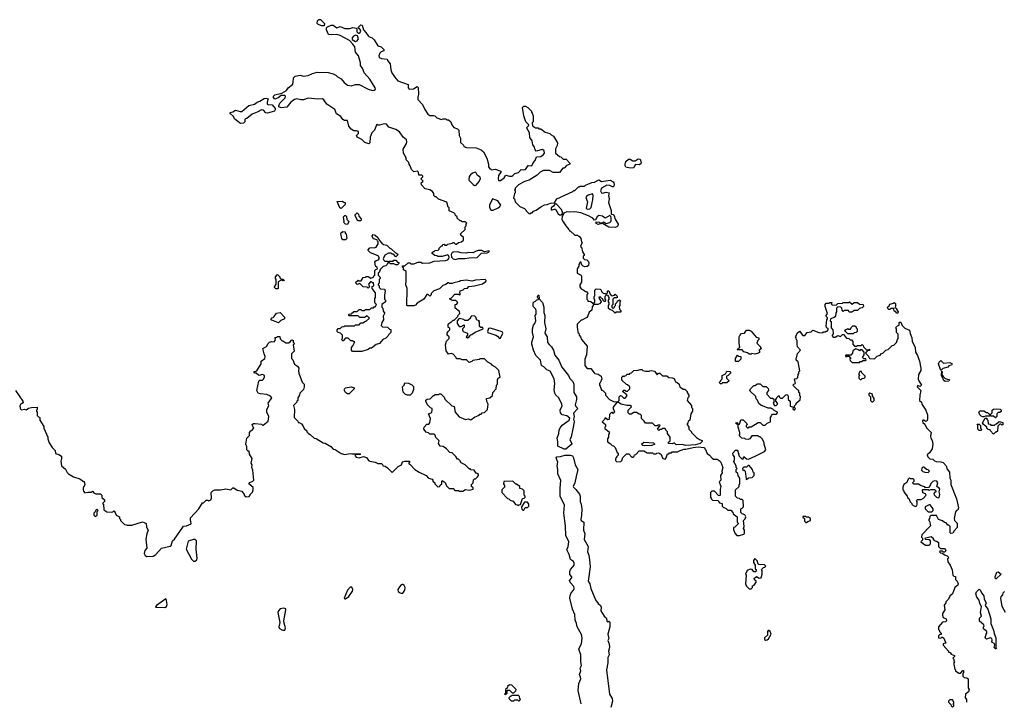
# Model space of a CAD drawing. Extents: x 1861455 to 2058065, y 200073 to 437907.
# Tile 363 of 574: x 1981893 to 1992894, y 290894 to 298508. Entities that reach past the tile are written whole.
import ezdxf

# ---------------------------------------------------------------- set-up
doc = ezdxf.new("R2010")
doc.units = 0

msp = doc.modelspace()

# ---------------------------------------------------------------- linework, layer by layer
at = {"layer": '0CON05XD'}
for points in [[(1985265, 298438), (1985225, 298458), (1985218, 298465), (1985220, 298495), (1985235, 298508), (1985255, 298508), (1985300, 298465), (1985295, 298440), (1985265, 298438)], [(1986645, 294270), (1986720, 294195), (1986748, 294188), (1986760, 294125), (1986802, 294072), (1986875, 294042), (1986905, 294048), (1986935, 294040), (1986973, 294067), (1987025, 294090), (1987035, 294100), (1987048, 294102), (1987062, 294118), (1987088, 294122), (1987120, 294155), (1987128, 294215), (1987113, 294243), (1987110, 294275), (1987147, 294283), (1987175, 294310), (1987180, 294345), (1987218, 294385), (1987220, 294425), (1987230, 294435), (1987232, 294485), (1987240, 294505), (1987260, 294515), (1987245, 294590), (1987210, 294625), (1987174, 294644), (1987165, 294660), (1987125, 294682), (1987085, 294720), (1987035, 294720), (1987027, 294713), (1986955, 294700), (1986945, 294690), (1986915, 294680), (1986885, 294710), (1986835, 294710), (1986815, 294720), (1986775, 294720), (1986770, 294735), (1986735, 294770), (1986715, 294780), (1986685, 294770), (1986658, 294808), (1986650, 294875), (1986662, 294918), (1986690, 294945), (1986690, 294965), (1986670, 294985), (1986670, 295005), (1986680, 295025), (1986700, 295045), (1986698, 295058), (1986680, 295075), (1986680, 295105), (1986705, 295130), (1986715, 295130), (1986735, 295150), (1986748, 295152), (1986788, 295192), (1986792, 295208), (1986810, 295225), (1986808, 295248), (1986760, 295285), (1986760, 295325), (1986778, 295332), (1986788, 295348), (1986765, 295370), (1986725, 295370), (1986715, 295380), (1986702, 295382), (1986700, 295395), (1986718, 295402), (1986755, 295440), (1986795, 295440), (1986808, 295432), (1986820, 295445), (1986810, 295455), (1986815, 295480), (1986848, 295492), (1986863, 295507), (1986895, 295510), (1986913, 295527), (1986976, 295534), (1987065, 295558), (1987101, 295585), (1987104, 295595), (1987094, 295604), (1986985, 295600), (1986945, 295588), (1986885, 295600), (1986818, 295592), (1986807, 295583), (1986745, 295570), (1986725, 295560), (1986695, 295560), (1986685, 295570), (1986675, 295570), (1986655, 295550), (1986622, 295538), (1986585, 295500), (1986522, 295478), (1986492, 295448), (1986490, 295435), (1986475, 295420), (1986458, 295438), (1986442, 295438), (1986410, 295385), (1986335, 295340), (1986315, 295320), (1986295, 295312), (1986225, 295310), (1986220, 295315), (1986222, 295505), (1986208, 295545), (1986212, 295595), (1986210, 295695), (1986198, 295708), (1986182, 295712), (1986180, 295735), (1986170, 295745), (1986172, 295758), (1986195, 295760), (1986235, 295792), (1986252, 295792), (1986265, 295780), (1986295, 295780), (1986345, 295800), (1986375, 295798), (1986395, 295788), (1986475, 295790), (1986525, 295812), (1986651, 295819), (1986675, 295827), (1986688, 295842), (1986691, 295855), (1986684, 295875), (1986675, 295881), (1986615, 295864), (1986565, 295862), (1986555, 295870), (1986533, 295873), (1986500, 295895), (1986502, 295908), (1986515, 295920), (1986525, 295920), (1986535, 295930), (1986568, 295932), (1986580, 295945), (1986580, 295955), (1986605, 295980), (1986618, 295982), (1986622, 295998), (1986635, 296000), (1986645, 295990), (1986665, 295990), (1986675, 296000), (1986725, 296010), (1986735, 296020), (1986745, 296020), (1986762, 296002), (1986775, 296000), (1986795, 296020), (1986830, 296025), (1986850, 296045), (1986850, 296075), (1986822, 296102), (1986820, 296115), (1986870, 296165), (1986870, 296195), (1986880, 296205), (1986880, 296225), (1986890, 296235), (1986875, 296250), (1986835, 296250), (1986825, 296260), (1986815, 296260), (1986782, 296292), (1986780, 296305), (1986762, 296322), (1986760, 296335), (1986745, 296350), (1986692, 296372), (1986690, 296405), (1986680, 296415), (1986665, 296470), (1986572, 296502), (1986548, 296528), (1986535, 296530), (1986520, 296545), (1986520, 296565), (1986507, 296587), (1986475, 296608), (1986425, 296620), (1986382, 296662), (1986380, 296685), (1986400, 296705), (1986382, 296722), (1986380, 296735), (1986398, 296752), (1986398, 296758), (1986385, 296770), (1986352, 296772), (1986348, 296805), (1986337, 296817), (1986295, 296810), (1986270, 296835), (1986257, 296877), (1986243, 296893), (1986242, 296912), (1986213, 296943), (1986210, 296965), (1986182, 297015), (1986177, 297063), (1986216, 297125), (1986220, 297145), (1986215, 297167), (1986177, 297197), (1986138, 297255), (1986095, 297280), (1986019, 297309), (1985990, 297340), (1985965, 297346), (1985915, 297328), (1985895, 297330), (1985885, 297340), (1985858, 297275), (1985828, 297245), (1985808, 297195), (1985807, 297133), (1985795, 297120), (1985772, 297128), (1985750, 297135), (1985715, 297170), (1985664, 297194), (1985658, 297215), (1985677, 297235), (1985678, 297258), (1985655, 297266), (1985625, 297267), (1985597, 297285), (1985570, 297320), (1985555, 297382), (1985522, 297382), (1985502, 297392), (1985483, 297425), (1985433, 297455), (1985416, 297505), (1985324, 297564), (1985292, 297612), (1985275, 297623), (1985225, 297621), (1985115, 297631), (1985065, 297613), (1985035, 297612), (1984985, 297622), (1984965, 297617), (1984924, 297586), (1984878, 297532), (1984815, 297522), (1984790, 297535), (1984788, 297545), (1984798, 297575), (1984842, 297615), (1984858, 297635), (1984862, 297652), (1984855, 297660), (1984815, 297660), (1984780, 297635), (1984745, 297620), (1984728, 297638), (1984730, 297655), (1984745, 297668), (1984822, 297688), (1984874, 297716), (1984892, 297748), (1984942, 297785), (1984949, 297805), (1984953, 297857), (1984970, 297875), (1985025, 297888), (1985065, 297878), (1985116, 297884), (1985165, 297908), (1985215, 297920), (1985338, 297918), (1985395, 297902), (1985425, 297888), (1985445, 297868), (1985486, 297846), (1985517, 297805), (1985555, 297776), (1985595, 297769), (1985646, 297784), (1985685, 297783), (1985785, 297730), (1985835, 297718), (1985855, 297720), (1985867, 297733), (1985866, 297746), (1985804, 297844), (1985742, 297915), (1985727, 297957), (1985702, 297995), (1985702, 298025), (1985678, 298105), (1985646, 298146), (1985636, 298206), (1985616, 298236), (1985577, 298277), (1985475, 298330), (1985435, 298342), (1985375, 298338), (1985345, 298342), (1985320, 298395), (1985320, 298415), (1985332, 298428), (1985375, 298447), (1985395, 298447), (1985435, 298417), (1985475, 298430), (1985525, 298408), (1985582, 298408), (1985615, 298420), (1985652, 298412), (1985660, 298405), (1985661, 298371), (1985675, 298358), (1985685, 298356), (1985695, 298360), (1985703, 298375), (1985698, 298398), (1985688, 298405), (1985670, 298415), (1985705, 298450), (1985718, 298448), (1985734, 298394), (1985762, 298365), (1985785, 298328), (1985795, 298318), (1985830, 298305), (1985853, 298283), (1985894, 298214), (1985930, 298205), (1985960, 298175), (1985960, 298160), (1985932, 298148), (1985917, 298133), (1985907, 298105), (1985911, 298085), (1985935, 298074), (1985998, 298068), (1986002, 298052), (1986032, 298015), (1986038, 297948), (1986052, 297915), (1986079, 297869), (1986118, 297825), (1986233, 297783), (1986232, 297745), (1986245, 297730), (1986293, 297737), (1986335, 297760), (1986345, 297750), (1986350, 297675), (1986347, 297653), (1986340, 297645), (1986342, 297615), (1986395, 297560), (1986418, 297505), (1986454, 297454), (1986475, 297438), (1986515, 297438), (1986532, 297432), (1986553, 297413), (1986605, 297392), (1986625, 297400), (1986655, 297400), (1986665, 297390), (1986685, 297390), (1986710, 297365), (1986720, 297335), (1986744, 297304), (1986785, 297288), (1986798, 297275), (1986802, 297215), (1986820, 297185), (1986820, 297135), (1986850, 297105), (1986855, 297090), (1986885, 297080), (1986995, 297078), (1987050, 297055), (1987075, 297030), (1987112, 296962), (1987132, 296895), (1987130, 296865), (1987145, 296840), (1987155, 296840), (1987165, 296830), (1987205, 296838), (1987270, 296815), (1987270, 296805), (1987243, 296767), (1987238, 296732), (1987242, 296712), (1987265, 296710), (1987305, 296740), (1987325, 296771), (1987365, 296759), (1987390, 296760), (1987404, 296766), (1987425, 296788), (1987465, 296800), (1987495, 296833), (1987525, 296830), (1987545, 296836), (1987575, 296879), (1987615, 296874), (1987631, 296909), (1987652, 296935), (1987666, 296974), (1987715, 296981), (1987742, 296998), (1987756, 297015), (1987754, 297044), (1987735, 297058), (1987665, 297040), (1987653, 297053), (1987642, 297092), (1987628, 297108), (1987618, 297155), (1987593, 297193), (1987590, 297245), (1987560, 297295), (1987560, 297305), (1987578, 297322), (1987580, 297335), (1987550, 297365), (1987524, 297434), (1987512, 297525), (1987525, 297540), (1987545, 297540), (1987570, 297525), (1987610, 297485), (1987610, 297475), (1987620, 297465), (1987630, 297435), (1987630, 297365), (1987620, 297355), (1987622, 297322), (1987655, 297300), (1987685, 297300), (1987695, 297290), (1987717, 297287), (1987763, 297253), (1987817, 297237), (1987833, 297223)], [(1985645, 298263), (1985665, 298273), (1985679, 298295), (1985667, 298327), (1985645, 298336), (1985623, 298325), (1985607, 298305), (1985608, 298288), (1985645, 298263)], [(1984365, 297348), (1984350, 297355), (1984295, 297402), (1984282, 297425), (1984242, 297462), (1984245, 297470), (1984275, 297478), (1984305, 297498), (1984355, 297482), (1984375, 297482), (1984455, 297550), (1984516, 297564), (1984545, 297587), (1984575, 297597), (1984625, 297626), (1984645, 297630), (1984668, 297625), (1984658, 297585), (1984660, 297565), (1984665, 297560), (1984715, 297558), (1984747, 297517), (1984749, 297501), (1984740, 297485), (1984663, 297463), (1984645, 297468), (1984616, 297496), (1984595, 297502), (1984545, 297473), (1984489, 297451), (1984430, 297405), (1984415, 297400), (1984408, 297392), (1984408, 297365), (1984395, 297350), (1984365, 297348)], [(1987833, 297223), (1987858, 297205), (1987902, 297132), (1987897, 297103), (1987880, 297065), (1987880, 297015), (1987925, 296980), (1987940, 296975), (1987965, 296950), (1987998, 296948), (1988040, 296905), (1988040, 296895), (1988002, 296878), (1987975, 296850), (1987962, 296848), (1987925, 296800), (1987855, 296802), (1987812, 296822), (1987745, 296822), (1987710, 296805), (1987675, 296772), (1987586, 296714), (1987535, 296702), (1987467, 296663), (1987430, 296625), (1987430, 296615), (1987420, 296605), (1987430, 296595), (1987430, 296575), (1987423, 296567), (1987410, 296515), (1987420, 296505), (1987430, 296475), (1987482, 296422), (1987535, 296400), (1987550, 296385), (1987552, 296372), (1987582, 296342), (1987595, 296340), (1987605, 296350), (1987618, 296352), (1987635, 296370), (1987665, 296380), (1987715, 296418), (1987755, 296438), (1987785, 296442), (1987825, 296460), (1987868, 296462), (1987895, 296508), (1988072, 296588), (1988085, 296600), (1988095, 296600), (1988135, 296640), (1988145, 296640), (1988155, 296650), (1988205, 296650), (1988215, 296660), (1988285, 296688), (1988315, 296692), (1988365, 296718), (1988395, 296702), (1988490, 296715), (1988525, 296697), (1988533, 296685), (1988537, 296665), (1988532, 296648), (1988525, 296640), (1988515, 296640), (1988485, 296657), (1988455, 296660), (1988393, 296627), (1988384, 296595), (1988393, 296575), (1988405, 296569), (1988445, 296582), (1988480, 296575), (1988473, 296545), (1988478, 296505), (1988472, 296465), (1988502, 296375), (1988500, 296335), (1988525, 296330), (1988537, 296317), (1988548, 296278), (1988578, 296225), (1988577, 296205), (1988566, 296194), (1988545, 296188), (1988475, 296190), (1988405, 296230), (1988355, 296220), (1988330, 296235), (1988335, 296250), (1988367, 296247), (1988375, 296240), (1988405, 296240), (1988415, 296248), (1988445, 296230), (1988488, 296242), (1988502, 296258), (1988502, 296295), (1988498, 296308), (1988485, 296320), (1988435, 296290), (1988405, 296314), (1988365, 296320), (1988344, 296306), (1988328, 296272), (1988315, 296270), (1988295, 296290), (1988250, 296315), (1988162, 296352), (1988095, 296361), (1988035, 296356), (1988005, 296362), (1987972, 296348), (1987953, 296307), (1987952, 296275), (1987965, 296250), (1987994, 296204), (1988030, 296165), (1988035, 296150), (1988045, 296150), (1988095, 296100), (1988125, 296100), (1988135, 296090), (1988145, 296090), (1988162, 296062), (1988170, 296025), (1988180, 296015), (1988170, 296005), (1988160, 295975), (1988170, 295965), (1988180, 295915), (1988200, 295885), (1988200, 295875), (1988190, 295865), (1988190, 295845), (1988205, 295830), (1988230, 295825), (1988245, 295810), (1988252, 295792), (1988247, 295763), (1988235, 295750), (1988225, 295750), (1988208, 295748), (1988190, 295755), (1988170, 295775), (1988168, 295798), (1988155, 295800), (1988140, 295775), (1988140, 295755), (1988120, 295725), (1988120, 295675), (1988158, 295658), (1988170, 295645), (1988170, 295575), (1988150, 295545), (1988153, 295523), (1988165, 295500), (1988198, 295488), (1988215, 295470), (1988225, 295470), (1988238, 295458), (1988240, 295445), (1988230, 295435), (1988230, 295385), (1988240, 295375), (1988242, 295362), (1988275, 295360), (1988295, 295340), (1988305, 295340), (1988318, 295352), (1988320, 295375), (1988310, 295395), (1988310, 295415), (1988320, 295425), (1988320, 295485), (1988335, 295500), (1988378, 295498), (1988390, 295485), (1988392, 295472), (1988412, 295452), (1988435, 295450), (1988445, 295440), (1988460, 295455), (1988462, 295478), (1988475, 295480), (1988492, 295442), (1988512, 295422), (1988538, 295432), (1988545, 295440), (1988568, 295418), (1988568, 295402), (1988535, 295400), (1988520, 295385), (1988520, 295325), (1988510, 295315), (1988510, 295295), (1988525, 295280), (1988540, 295295), (1988540, 295305), (1988550, 295315), (1988550, 295335), (1988568, 295352), (1988572, 295368), (1988585, 295370), (1988595, 295380), (1988610, 295365), (1988600, 295355), (1988600, 295315), (1988590, 295305), (1988593, 295273), (1988608, 295258), (1988610, 295245), (1988605, 295240), (1988555, 295240), (1988545, 295230), (1988518, 295258), (1988485, 295270), (1988473, 295283), (1988470, 295315), (1988480, 295325), (1988480, 295345), (1988470, 295355), (1988470, 295375), (1988480, 295385), (1988480, 295405), (1988470, 295415), (1988468, 295428), (1988445, 295430), (1988430, 295415), (1988430, 295385), (1988440, 295375), (1988435, 295360), (1988425, 295360), (1988412, 295372), (1988408, 295388), (1988392, 295392), (1988388, 295408), (1988362, 295408), (1988370, 295385), (1988388, 295368), (1988390, 295355), (1988370, 295335), (1988352, 295328), (1988302, 295328), (1988300, 295315), (1988288, 295302), (1988287, 295263), (1988255, 295240), (1988242, 295198), (1988229, 295181), (1988175, 295150), (1988165, 295150), (1988120, 295105), (1988120, 295065), (1988127, 295057), (1988130, 295015), (1988140, 295005), (1988143, 294983), (1988160, 294965), (1988170, 294935), (1988232, 294862), (1988227, 294765), (1988208, 294715), (1988208, 294645), (1988235, 294612), (1988275, 294610), (1988313, 294563), (1988320, 294555), (1988357, 294547), (1988390, 294525), (1988398, 294495), (1988378, 294452), (1988370, 294445), (1988370, 294425), (1988380, 294415), (1988395, 294370), (1988405, 294370), (1988440, 294335), (1988440, 294315), (1988482, 294265), (1988535, 294240), (1988578, 294242), (1988590, 294255), (1988590, 294295), (1988605, 294310), (1988618, 294308), (1988645, 294280), (1988658, 294282), (1988678, 294302), (1988678, 294318), (1988630, 294355), (1988645, 294370), (1988655, 294370), (1988665, 294360), (1988685, 294360), (1988710, 294385), (1988710, 294405), (1988685, 294430), (1988672, 294432), (1988622, 294482), (1988620, 294515), (1988635, 294530), (1988645, 294520), (1988655, 294530), (1988668, 294532), (1988675, 294550), (1988705, 294550), (1988715, 294560), (1988728, 294562), (1988755, 294590), (1988805, 294592), (1988825, 294600), (1988845, 294600), (1988855, 294590), (1988885, 294580), (1988925, 294580), (1988933, 294587), (1988955, 294590), (1988985, 294580), (1989015, 294540), (1989032, 294558), (1989045, 294560), (1989075, 294530), (1989125, 294530), (1989145, 294510), (1989185, 294508), (1989205, 294500), (1989222, 294462), (1989240, 294455), (1989260, 294435), (1989270, 294405), (1989305, 294380), (1989325, 294380), (1989350, 294355), (1989350, 294345), (1989370, 294315), (1989370, 294295), (1989360, 294285), (1989350, 294255), (1989398, 294198), (1989400, 294175), (1989410, 294165), (1989410, 294135), (1989390, 294105), (1989380, 294035), (1989362, 294018), (1989360, 294005), (1989350, 293995), (1989350, 293985), (1989370, 293955), (1989370, 293935), (1989400, 293905), (1989400, 293895), (1989455, 293840), (1989488, 293818), (1989518, 293808), (1989520, 293795), (1989497, 293773), (1989445, 293758), (1989335, 293751), (1989295, 293763), (1989228, 293758), (1989205, 293780), (1989185, 293772), (1989143, 293773), (1989142, 293788), (1989160, 293805), (1989160, 293845), (1989130, 293885), (1989130, 293905), (1989112, 293922), (1989105, 293940), (1989075, 293940), (1989065, 293930), (1989045, 293930), (1989035, 293920), (1989020, 293935), (1989048, 293978), (1989025, 293980), (1989015, 293970), (1988995, 293970), (1988965, 294000), (1988885, 294000), (1988870, 294025), (1988842, 294052), (1988840, 294085), (1988825, 294100), (1988815, 294100), (1988785, 294120), (1988755, 294120), (1988725, 294100), (1988705, 294100), (1988690, 294115), (1988690, 294145), (1988728, 294182), (1988728, 294188), (1988715, 294200), (1988675, 294200), (1988613, 294213), (1988585, 294230), (1988562, 294228), (1988520, 294175), (1988540, 294125), (1988525, 294110), (1988515, 294120), (1988505, 294120), (1988482, 294098), (1988478, 294042), (1988465, 294040), (1988435, 294060), (1988428, 294042), (1988400, 294015), (1988440, 293985), (1988440, 293965), (1988430, 293955), (1988432, 293942), (1988480, 293905), (1988480, 293885), (1988470, 293875), (1988470, 293845), (1988460, 293825), (1988462, 293792), (1988490, 293775), (1988512, 293752), (1988528, 293748), (1988548, 293728), (1988570, 293675), (1988580, 293665), (1988580, 293645), (1988560, 293625), (1988560, 293615), (1988550, 293605), (1988550, 293585), (1988565, 293570), (1988608, 293572), (1988620, 293585), (1988632, 293618), (1988673, 293657), (1988698, 293658), (1988732, 293622), (1988745, 293620), (1988758, 293632), (1988762, 293648), (1988778, 293652), (1988815, 293692), (1988865, 293692), (1988905, 293670), (1988965, 293668), (1988975, 293660), (1989005, 293660), (1989013, 293667), (1989035, 293670), (1989045, 293660), (1989058, 293658), (1989080, 293605), (1989105, 293600), (1989118, 293615), (1989132, 293658), (1989145, 293660), (1989155, 293670), (1989175, 293670), (1989185, 293680), (1989245, 293680), (1989255, 293690), (1989315, 293710), (1989335, 293709), (1989419, 293731)], [(1988715, 296848), (1988665, 296862), (1988658, 296875), (1988657, 296895), (1988667, 296923), (1988695, 296950), (1988715, 296950), (1988745, 296930), (1988775, 296930), (1988780, 296940), (1988805, 296952), (1988825, 296950), (1988837, 296913), (1988833, 296897), (1988813, 296887), (1988775, 296890), (1988765, 296880), (1988755, 296852), (1988715, 296848)], [(1986975, 296657), (1986995, 296660), (1987028, 296702), (1987041, 296735), (1987037, 296747), (1987008, 296768), (1986995, 296798), (1986985, 296804), (1986951, 296795), (1986930, 296775), (1986916, 296755), (1986910, 296715), (1986958, 296668), (1986975, 296657)], [(1985485, 296400), (1985470, 296405), (1985442, 296478), (1985495, 296482), (1985515, 296468), (1985530, 296465), (1985530, 296445), (1985485, 296400)], [(1987185, 296381), (1987238, 296405), (1987259, 296421), (1987268, 296435), (1987235, 296486), (1987175, 296508), (1987144, 296436), (1987143, 296415), (1987155, 296389), (1987165, 296381), (1987185, 296381)], [(1988235, 296390), (1988265, 296394), (1988279, 296411), (1988296, 296495), (1988300, 296545), (1988292, 296562), (1988244, 296546), (1988226, 296534), (1988219, 296521), (1988239, 296475), (1988222, 296402), (1988235, 296390)], [(1987945, 296328), (1987960, 296345), (1987948, 296388), (1987895, 296442), (1987885, 296450), (1987872, 296448), (1987856, 296424), (1987832, 296405), (1987830, 296385), (1987843, 296383), (1987865, 296393), (1987880, 296390), (1987909, 296339), (1987925, 296329), (1987945, 296328)], [(1985555, 296220), (1985532, 296222), (1985510, 296245), (1985520, 296255), (1985510, 296305), (1985525, 296320), (1985535, 296320), (1985545, 296310), (1985550, 296275), (1985570, 296255), (1985555, 296220)], [(1985705, 296260), (1985672, 296262), (1985640, 296315), (1985642, 296328), (1985665, 296350), (1985680, 296335), (1985682, 296312), (1985710, 296285), (1985705, 296260)], [(1985612, 294802), (1985600, 294815), (1985600, 294845), (1985617, 294863), (1985638, 294908), (1985625, 294910), (1985615, 294920), (1985592, 294922), (1985565, 294950), (1985535, 294950), (1985508, 294922), (1985502, 294922), (1985490, 294935), (1985500, 294945), (1985500, 294985), (1985478, 295008), (1985452, 295012), (1985440, 295025), (1985440, 295045), (1985452, 295058), (1985475, 295060), (1985492, 295078), (1985515, 295080), (1985525, 295090), (1985635, 295090), (1985645, 295100), (1985685, 295100), (1985705, 295120), (1985727, 295123), (1985755, 295140), (1985765, 295140), (1985800, 295175), (1985775, 295200), (1985745, 295180), (1985695, 295180), (1985675, 295200), (1985575, 295200), (1985570, 295205), (1985572, 295218), (1985598, 295222), (1985625, 295250), (1985665, 295250), (1985685, 295270), (1985705, 295270), (1985715, 295260), (1985745, 295260), (1985755, 295270), (1985805, 295270), (1985825, 295290), (1985845, 295290), (1985855, 295300), (1985865, 295300), (1985880, 295325), (1985860, 295345), (1985860, 295395), (1985870, 295405), (1985870, 295455), (1985830, 295505), (1985832, 295528), (1985850, 295535), (1985848, 295568), (1985835, 295570), (1985825, 295580), (1985812, 295578), (1985790, 295555), (1985800, 295525), (1985785, 295510), (1985775, 295520), (1985732, 295522), (1985695, 295560), (1985665, 295550), (1985652, 295562), (1985650, 295575), (1985675, 295600), (1985685, 295590), (1985708, 295592), (1985732, 295628), (1985755, 295630), (1985765, 295640), (1985785, 295640), (1985815, 295620), (1985848, 295632), (1985850, 295645), (1985860, 295655), (1985860, 295705), (1985872, 295718), (1985890, 295725), (1985888, 295738), (1985870, 295755), (1985862, 295805), (1985875, 295817), (1985903, 295827), (1985912, 295845), (1985899, 295869), (1985813, 295903), (1985782, 295935), (1985805, 295958), (1985825, 295962), (1985855, 295958), (1985875, 295968), (1985897, 296003), (1985900, 296025), (1985890, 296035), (1985888, 296048), (1985845, 296060), (1985830, 296085), (1985830, 296095), (1985842, 296108), (1985865, 296100), (1985896, 296076), (1985915, 296040), (1985940, 296010), (1985958, 295998), (1985995, 295990), (1986030, 295955), (1986045, 295950), (1986092, 295902), (1986105, 295900), (1986120, 295885), (1986095, 295860), (1986068, 295888), (1986055, 295890), (1986045, 295900), (1986015, 295898), (1985972, 295878), (1985953, 295835), (1985960, 295820), (1985972, 295812), (1986005, 295810), (1986015, 295800), (1986025, 295810), (1986065, 295810), (1986075, 295820), (1986095, 295820), (1986115, 295800), (1986130, 295795), (1986130, 295785), (1986115, 295770), (1986095, 295770), (1986075, 295780), (1986035, 295780), (1986025, 295790), (1986005, 295790), (1986000, 295775), (1985985, 295760), (1985955, 295750), (1985922, 295718), (1985910, 295685), (1985900, 295675), (1985900, 295655), (1985917, 295637), (1985920, 295625), (1985920, 295615), (1985910, 295605), (1985910, 295565), (1985900, 295555), (1985900, 295545), (1985910, 295535), (1985910, 295515), (1985925, 295500), (1985968, 295498), (1985978, 295475), (1985970, 295435), (1985970, 295385), (1985980, 295375), (1985980, 295355), (1985940, 295325), (1985940, 295295), (1985950, 295285), (1985953, 295253), (1985970, 295235), (1985970, 295225), (1985953, 295197), (1985958, 295155), (1985940, 295125), (1985932, 295092), (1985948, 295078), (1986002, 295072), (1986025, 295050), (1986038, 295048), (1986040, 295015), (1986012, 294988), (1986008, 294972), (1985985, 294950), (1985950, 294935), (1985915, 294892), (1985875, 294880), (1985825, 294840), (1985805, 294840), (1985787, 294823), (1985715, 294802), (1985612, 294802)], [(1985535, 296050), (1985505, 296050), (1985493, 296063), (1985480, 296115), (1985485, 296130), (1985495, 296130), (1985505, 296140), (1985528, 296138), (1985530, 296125), (1985540, 296115), (1985550, 296065), (1985535, 296050)], [(1986765, 295830), (1986775, 295832), (1986795, 295842), (1986865, 295840), (1986915, 295849), (1987005, 295852), (1987052, 295898), (1987117, 295903), (1987137, 295915), (1987138, 295925), (1987086, 295916), (1987055, 295929), (1987015, 295928), (1986995, 295924), (1986956, 295904), (1986905, 295908), (1986885, 295898), (1986825, 295902), (1986784, 295914), (1986735, 295912), (1986724, 295906), (1986714, 295886), (1986718, 295855), (1986738, 295838), (1986765, 295830)], [(1984775, 295500), (1984755, 295500), (1984740, 295515), (1984740, 295525), (1984760, 295555), (1984760, 295605), (1984750, 295615), (1984750, 295635), (1984775, 295660), (1984800, 295635), (1984800, 295625), (1984812, 295612), (1984835, 295610), (1984850, 295595), (1984835, 295590), (1984825, 295600), (1984815, 295600), (1984782, 295578), (1984780, 295505), (1984775, 295500)], [(1987975, 293711), (1987905, 293744), (1987907, 293795), (1987900, 293835), (1987916, 293884), (1987922, 293925), (1987935, 293953), (1987955, 293977), (1988032, 294035), (1988040, 294055), (1988005, 294082), (1987955, 294095), (1987936, 294115), (1987931, 294145), (1987954, 294195), (1987952, 294215), (1987917, 294285), (1987885, 294314), (1987874, 294335), (1987866, 294375), (1987872, 294445), (1987863, 294495), (1987820, 294580), (1987784, 294595), (1987750, 294630), (1987724, 294645), (1987713, 294703), (1987661, 294755), (1987635, 294817), (1987614, 294885), (1987614, 294904), (1987634, 294966), (1987624, 295015), (1987624, 295056), (1987634, 295095), (1987650, 295115), (1987660, 295145), (1987652, 295205), (1987662, 295218), (1987662, 295255), (1987660, 295275), (1987630, 295305), (1987632, 295345), (1987643, 295357), (1987658, 295362), (1987672, 295378), (1987688, 295382), (1987690, 295395), (1987680, 295405), (1987680, 295415), (1987685, 295430), (1987695, 295430), (1987698, 295388), (1987735, 295350), (1987748, 295295), (1987748, 295238), (1987762, 295205), (1987756, 295125), (1987770, 295055), (1987762, 295005), (1987786, 294964), (1987792, 294902), (1987808, 294878), (1987836, 294855), (1987856, 294815), (1987872, 294762), (1987916, 294705), (1987952, 294625), (1988025, 294534), (1988040, 294500), (1988073, 294465), (1988083, 294435), (1988086, 294345), (1988114, 294294), (1988114, 294264), (1988099, 294205), (1988107, 294187), (1988129, 294165), (1988079, 294111), (1988089, 294075), (1988079, 294045), (1988087, 294015), (1988073, 293937), (1988055, 293848), (1988039, 293815), (1988062, 293775), (1988063, 293765), (1987995, 293712), (1987975, 293711)], [(1989419, 293731), (1989475, 293738), (1989538, 293728), (1989556, 293706), (1989574, 293664), (1989600, 293645), (1989630, 293610), (1989645, 293600), (1989685, 293598), (1989710, 293585), (1989727, 293567), (1989750, 293505), (1989738, 293465), (1989740, 293445), (1989722, 293415), (1989727, 293363), (1989710, 293345), (1989728, 293295), (1989718, 293265), (1989720, 293195), (1989715, 293190), (1989702, 293192), (1989655, 293240), (1989625, 293240), (1989610, 293225), (1989610, 293175), (1989620, 293165), (1989622, 293152), (1989635, 293140), (1989698, 293138), (1989700, 293125), (1989712, 293112), (1989740, 293105), (1989740, 293075), (1989752, 293062), (1989788, 293048), (1989805, 293030), (1989838, 293028), (1989860, 293005), (1989865, 292990), (1989910, 292955), (1989910, 292895), (1989920, 292885), (1989920, 292875), (1989885, 292840), (1989870, 292835), (1989870, 292815), (1989883, 292773), (1989905, 292748), (1989935, 292748), (1989985, 292760), (1989992, 292768), (1989992, 292805), (1989982, 292825), (1989989, 292845), (1989982, 292915), (1989998, 292932), (1990007, 292955), (1989996, 292976), (1989965, 292990), (1989950, 293005), (1989950, 293045), (1989965, 293050), (1989980, 293065), (1989977, 293137), (1989965, 293150), (1989945, 293150), (1989935, 293160), (1989912, 293162), (1989890, 293185), (1989890, 293255), (1989930, 293295), (1989930, 293315), (1989940, 293325), (1989940, 293385), (1989920, 293415), (1989918, 293438), (1989900, 293455), (1989900, 293485), (1989910, 293495), (1989900, 293505), (1989900, 293525), (1989870, 293575), (1989880, 293585), (1989880, 293625), (1989863, 293643), (1989860, 293665), (1989892, 293698), (1989908, 293698), (1989917, 293687), (1989932, 293632), (1989965, 293600), (1989978, 293602), (1989985, 293630), (1990012, 293602), (1990035, 293598), (1990118, 293635), (1990214, 293686), (1990228, 293705), (1990210, 293765), (1990210, 293785), (1990187, 293827), (1990165, 293850), (1990155, 293850), (1990145, 293860), (1990075, 293860), (1990050, 293825), (1990032, 293818), (1990003, 293823), (1989995, 293830), (1989962, 293832), (1989930, 293865), (1989940, 293875), (1989940, 293895), (1989920, 293955), (1989920, 293990), (1989905, 293990), (1989890, 294005), (1989905, 294010), (1989920, 293990), (1989935, 293990), (1989952, 294038), (1989975, 294040), (1990018, 293998), (1990020, 293985), (1990010, 293975), (1990010, 293965), (1990025, 293950), (1990035, 293950), (1990045, 293960), (1990065, 293960), (1990145, 294008), (1990167, 294007), (1990198, 293978), (1990222, 293978), (1990245, 294000), (1990280, 294015), (1990280, 294065), (1990290, 294075), (1990292, 294088), (1990305, 294100), (1990348, 294102), (1990360, 294115), (1990360, 294125), (1990322, 294142), (1990308, 294158), (1990295, 294160), (1990285, 294170), (1990255, 294170), (1990172, 294202), (1990152, 294222), (1990138, 294258), (1990122, 294272), (1990118, 294298), (1990052, 294362), (1990060, 294385), (1990095, 294420), (1990105, 294420), (1990135, 294440), (1990165, 294440), (1990195, 294410), (1990235, 294410), (1990255, 294390), (1990260, 294375), (1990260, 294365), (1990240, 294345), (1990240, 294325), (1990282, 294282), (1990305, 294280), (1990318, 294268), (1990320, 294235), (1990312, 294225), (1990325, 294200), (1990345, 294200), (1990360, 294215), (1990360, 294225), (1990340, 294245), (1990340, 294265), (1990350, 294275), (1990352, 294288), (1990372, 294308), (1990378, 294308), (1990380, 294295), (1990392, 294282), (1990415, 294280), (1990452, 294318), (1990465, 294320), (1990480, 294305), (1990480, 294265), (1990500, 294245), (1990502, 294192), (1990538, 294178), (1990532, 294162), (1990545, 294150), (1990555, 294150), (1990560, 294165), (1990550, 294175), (1990550, 294195), (1990570, 294215), (1990570, 294225), (1990615, 294260), (1990618, 294298), (1990610, 294305), (1990610, 294335), (1990600, 294345), (1990600, 294365), (1990582, 294372), (1990530, 294425), (1990542, 294438), (1990560, 294445), (1990550, 294495), (1990575, 294500), (1990588, 294512), (1990590, 294545), (1990600, 294555), (1990600, 294575), (1990608, 294585), (1990590, 294685), (1990570, 294705), (1990570, 294715), (1990585, 294780), (1990618, 294815), (1990583, 294853), (1990578, 294885), (1990580, 294925), (1990573, 294933), (1990570, 294955), (1990560, 294965), (1990570, 294975), (1990580, 295005), (1990605, 295030), (1990642, 294982), (1990665, 294980), (1990690, 295015), (1990735, 295020), (1990755, 295040), (1990823, 295013), (1990865, 295010), (1990875, 295020), (1990895, 295020), (1990905, 295030), (1990915, 295030), (1990928, 295042), (1990928, 295058), (1990912, 295062), (1990902, 295085), (1990910, 295155), (1990920, 295165), (1990918, 295178), (1990900, 295195), (1990920, 295225), (1990892, 295305), (1990893, 295327), (1990905, 295340), (1990935, 295340), (1990945, 295350), (1990965, 295350), (1990970, 295345), (1990960, 295335), (1990972, 295322), (1991015, 295320), (1991033, 295337), (1991085, 295340), (1991095, 295350), (1991155, 295350), (1991165, 295358), (1991195, 295330), (1991215, 295350), (1991255, 295350), (1991275, 295330), (1991318, 295328), (1991320, 295305), (1991305, 295290), (1991275, 295280), (1991255, 295260), (1991215, 295260), (1991197, 295243), (1991185, 295240), (1991162, 295242), (1991155, 295260), (1991105, 295260), (1991095, 295250), (1991082, 295262), (1991080, 295285), (1991068, 295298), (1991035, 295300), (1991020, 295285), (1991020, 295245), (1991010, 295235), (1991008, 295192), (1990995, 295180), (1990952, 295168), (1990950, 295145), (1990960, 295135), (1990960, 295065), (1990980, 295045), (1990982, 294998), (1990970, 294985), (1990970, 294975), (1990982, 294962), (1991005, 294960), (1991035, 294980), (1991065, 294970), (1991085, 294990), (1991105, 294990), (1991112, 294972), (1991132, 294952), (1991158, 294948), (1991172, 294932), (1991185, 294930), (1991200, 294915), (1991200, 294885), (1991222, 294862), (1991245, 294860), (1991255, 294870), (1991295, 294870), (1991305, 294880), (1991318, 294868), (1991322, 294852), (1991352, 294822), (1991375, 294820), (1991388, 294828), (1991388, 294812), (1991362, 294808), (1991342, 294782), (1991378, 294748), (1991380, 294735), (1991392, 294722), (1991445, 294720), (1991472, 294748), (1991508, 294762), (1991522, 294778), (1991538, 294782), (1991572, 294818), (1991598, 294822), (1991642, 294868), (1991658, 294872), (1991688, 294902), (1991700, 294935), (1991710, 294945), (1991710, 294995), (1991690, 295015), (1991690, 295055), (1991680, 295065), (1991702, 295088), (1991720, 295095), (1991720, 295125), (1991725, 295130), (1991738, 295128), (1991752, 295092), (1991782, 295062), (1991835, 295038), (1991841, 295001), (1991862, 294955), (1991866, 294916), (1991898, 294845), (1991901, 294795), (1991925, 294757), (1991945, 294695), (1991962, 294615), (1991960, 294590), (1991936, 294545), (1991933, 294493), (1991938, 294475), (1991970, 294425), (1991955, 294410), (1991925, 294420), (1991920, 294405), (1991960, 294365), (1991950, 294315), (1991948, 294255), (1991970, 294235), (1991973, 294213), (1992017, 294145), (1992037, 294095), (1992037, 294045), (1992028, 294025), (1992015, 294020), (1991995, 294036), (1991985, 294033), (1991981, 294025), (1991985, 294008), (1992008, 293988), (1992025, 293950), (1992076, 293895), (1992070, 293855), (1992073, 293835), (1992089, 293809), (1992097, 293765), (1992087, 293713), (1992059, 293671), (1992033, 293647), (1992040, 293625), (1992062, 293602), (1992095, 293600), (1992115, 293580), (1992133, 293573), (1992185, 293570), (1992212, 293562), (1992243, 293525), (1992256, 293486), (1992281, 293455), (1992286, 293386), (1992297, 293365), (1992297, 293315), (1992359, 293155), (1992383, 293055), (1992375, 293030), (1992360, 293025), (1992348, 293012), (1992333, 292935), (1992338, 292915), (1992368, 292885), (1992368, 292835), (1992335, 292800), (1992318, 292772), (1992295, 292770), (1992290, 292775), (1992290, 292845), (1992275, 292860), (1992265, 292860), (1992246, 292886), (1992225, 292890), (1992205, 292910), (1992160, 292925), (1992135, 292970), (1992075, 292970), (1992062, 292958), (1992060, 292935), (1992050, 292925), (1992050, 292915), (1992060, 292905), (1992070, 292855), (1991972, 292755), (1991968, 292728), (1991980, 292715), (1991980, 292695), (1991960, 292675), (1992015, 292640), (1992055, 292640), (1992070, 292655), (1992068, 292688), (1992055, 292698), (1992015, 292700), (1992010, 292715), (1992018, 292722)], [(1991705, 295230), (1991695, 295230), (1991678, 295248), (1991662, 295252), (1991660, 295280), (1991625, 295280), (1991615, 295270), (1991605, 295270), (1991592, 295282), (1991590, 295295), (1991608, 295312), (1991615, 295330), (1991655, 295340), (1991665, 295350), (1991678, 295338), (1991680, 295305), (1991670, 295290), (1991690, 295285), (1991690, 295275), (1991710, 295245), (1991705, 295230)], [(1984785, 295120), (1984712, 295152), (1984700, 295165), (1984712, 295178), (1984725, 295180), (1984738, 295192), (1984762, 295228), (1984805, 295238), (1984850, 295185), (1984850, 295165), (1984812, 295148), (1984785, 295120)], [(1986895, 294953), (1986916, 294964), (1986932, 294988), (1986945, 294990), (1986983, 295017), (1987070, 295055), (1987068, 295068), (1987045, 295070), (1987032, 295082), (1987030, 295125), (1987020, 295135), (1987030, 295145), (1987002, 295152), (1986990, 295185), (1986977, 295197), (1986945, 295200), (1986930, 295185), (1986930, 295175), (1986902, 295148), (1986868, 295148), (1986855, 295160), (1986805, 295170), (1986780, 295145), (1986780, 295115), (1986802, 295082), (1986825, 295080), (1986858, 295098), (1986860, 295075), (1986840, 295055), (1986840, 295035), (1986855, 295020), (1986898, 295008), (1986898, 294985), (1986880, 294965), (1986895, 294953)], [(1987255, 294948), (1987265, 294952), (1987290, 295005), (1987282, 295022), (1987155, 295062), (1987132, 295058), (1987120, 295025), (1987124, 295014), (1987213, 294983), (1987232, 294972), (1987255, 294948)], [(1991205, 295000), (1991145, 295000), (1991110, 295035), (1991122, 295048), (1991135, 295050), (1991145, 295060), (1991155, 295050), (1991175, 295050), (1991182, 295068), (1991202, 295088), (1991225, 295090), (1991238, 295078), (1991240, 295065), (1991250, 295055), (1991250, 295025), (1991238, 295012), (1991215, 295010), (1991205, 295000)], [(1981845, 294367), (1981928, 294245), (1981931, 294235), (1981926, 294225), (1981902, 294208), (1981896, 294195), (1981897, 294167), (1981905, 294152), (1981915, 294149), (1981945, 294158), (1981965, 294150), (1981992, 294168), (1982025, 294176), (1982088, 294178), (1982090, 294155), (1982080, 294145), (1982080, 294135), (1982090, 294125), (1982090, 294085), (1982105, 294070), (1982120, 294065), (1982120, 294035), (1982162, 293962), (1982162, 293945), (1982208, 293845), (1982208, 293825), (1982223, 293783), (1982255, 293730), (1982290, 293695), (1982292, 293662), (1982332, 293652), (1982362, 293632), (1982362, 293605), (1982352, 293575), (1982360, 293525), (1982406, 293486), (1982425, 293450), (1982440, 293435), (1982495, 293400), (1982565, 293380), (1982605, 293350), (1982615, 293350), (1982620, 293315), (1982602, 293275), (1982602, 293255), (1982605, 293240), (1982622, 293222), (1982655, 293230), (1982695, 293230), (1982705, 293240), (1982722, 293222), (1982743, 293213), (1982795, 293210), (1982810, 293195), (1982812, 293172), (1982840, 293145), (1982840, 293125), (1982820, 293105), (1982830, 293095), (1982832, 293032), (1982865, 293010), (1982922, 293008), (1982935, 293010), (1982945, 293020), (1982960, 293005), (1982970, 292975), (1983010, 292955), (1983010, 292935), (1983020, 292925), (1983020, 292915), (1983065, 292870), (1983087, 292867), (1983095, 292860), (1983145, 292860), (1983265, 292900), (1983285, 292892), (1983305, 292880), (1983311, 292841), (1983329, 292805), (1983314, 292765), (1983302, 292705), (1983312, 292605), (1983292, 292578), (1983284, 292544), (1983295, 292522), (1983315, 292512), (1983385, 292516), (1983414, 292535), (1983478, 292605), (1983574, 292626), (1983584, 292636), (1983601, 292685), (1983623, 292707), (1983715, 292840), (1983725, 292850), (1983757, 292853), (1983810, 292875), (1983807, 292907), (1983800, 292915), (1983800, 292945), (1983896, 293044), (1983935, 293110), (1983948, 293112), (1983975, 293140), (1983995, 293140), (1984005, 293132), (1984028, 293145), (1984038, 293165), (1984032, 293225), (1984050, 293245), (1984074, 293256), (1984135, 293256), (1984195, 293269), (1984253, 293257), (1984273, 293277), (1984285, 293278), (1984323, 293253), (1984375, 293240), (1984400, 293205), (1984400, 293195), (1984425, 293180), (1984458, 293182), (1984470, 293195), (1984470, 293205), (1984495, 293230), (1984502, 293255), (1984502, 293282), (1984452, 293325), (1984465, 293340), (1984497, 293353), (1984508, 293365), (1984498, 293475), (1984488, 293505), (1984490, 293535), (1984480, 293555), (1984490, 293605), (1984460, 293655), (1984457, 293687), (1984445, 293690), (1984430, 293705), (1984430, 293735), (1984418, 293765), (1984432, 293835), (1984460, 293865), (1984460, 293895), (1984474, 293916), (1984485, 293920), (1984510, 293945), (1984500, 293955), (1984490, 293985), (1984505, 293998), (1984525, 293998), (1984595, 293990), (1984605, 293980), (1984615, 293980), (1984670, 294025), (1984678, 294075), (1984653, 294123), (1984653, 294153), (1984678, 294195), (1984668, 294225), (1984710, 294285), (1984695, 294302), (1984655, 294321), (1984585, 294327), (1984557, 294337), (1984542, 294365), (1984565, 294470), (1984575, 294482), (1984605, 294482), (1984615, 294488), (1984629, 294515), (1984630, 294535), (1984605, 294546), (1984565, 294532), (1984535, 294560), (1984515, 294560), (1984510, 294575), (1984543, 294587), (1984592, 294665), (1984592, 294695), (1984633, 294725), (1984636, 294745), (1984623, 294775), (1984610, 294835), (1984652, 294858), (1984668, 294892), (1984685, 294904), (1984705, 294912), (1984735, 294908), (1984748, 294925), (1984750, 294945), (1984742, 294958), (1984765, 294960), (1984775, 294970), (1984798, 294968), (1984802, 294942), (1984825, 294920), (1984835, 294920), (1984865, 294900), (1984895, 294900), (1984915, 294910), (1984935, 294930), (1984950, 294925), (1984950, 294905), (1984960, 294895), (1984960, 294885), (1984950, 294875), (1984958, 294805), (1984930, 294775), (1984930, 294725), (1984945, 294710), (1984965, 294660), (1984998, 294638), (1985012, 294615), (1985008, 294585), (1985011, 294561), (1985048, 294458), (1985070, 294435), (1985072, 294405), (1985063, 294377), (1985022, 294335), (1985020, 294315), (1985000, 294285), (1985000, 294255), (1984990, 294245), (1984990, 294235), (1984953, 294197), (1984962, 294155), (1984960, 294065), (1985000, 294025), (1985005, 294010), (1985015, 294010), (1985043, 293993), (1985056, 293976), (1985070, 293940), (1985100, 293915), (1985100, 293905), (1985120, 293885), (1985140, 293875), (1985182, 293832), (1985205, 293828), (1985285, 293782), (1985307, 293777), (1985369, 293739), (1985395, 293710), (1985417, 293707), (1985485, 293662), (1985525, 293652), (1985585, 293662), (1985605, 293658), (1985695, 293660), (1985700, 293655), (1985695, 293650), (1985642, 293648), (1985640, 293635), (1985653, 293623), (1985685, 293613), (1985735, 293628), (1985755, 293622), (1985773, 293613), (1985792, 293585), (1985805, 293578), (1985866, 293566), (1985895, 293550), (1985935, 293550), (1985948, 293538), (1985950, 293525), (1985975, 293520), (1986003, 293503), (1986055, 293450), (1986095, 293490), (1986122, 293518), (1986160, 293535), (1986172, 293568), (1986195, 293578), (1986247, 293577), (1986250, 293565), (1986240, 293555), (1986240, 293545), (1986255, 293540), (1986308, 293485), (1986355, 293452), (1986436, 293416), (1986460, 293385), (1986500, 293375), (1986510, 293365), (1986510, 293355), (1986530, 293335), (1986530, 293325), (1986565, 293290), (1986588, 293292), (1986592, 293308), (1986610, 293325), (1986610, 293355), (1986615, 293360), (1986648, 293338), (1986662, 293302), (1986692, 293272), (1986735, 293270), (1986755, 293250), (1986795, 293250), (1986805, 293240), (1986845, 293240), (1986875, 293260), (1986915, 293252), (1986958, 293262), (1986958, 293278), (1986940, 293295), (1986940, 293315), (1986960, 293335), (1986962, 293368), (1986975, 293380), (1986985, 293380), (1987008, 293402), (1987020, 293415), (1987018, 293428), (1987005, 293440), (1986992, 293442), (1986970, 293475), (1986935, 293480), (1986925, 293490), (1986915, 293490), (1986870, 293535), (1986827, 293557), (1986810, 293585), (1986795, 293600), (1986785, 293600), (1986765, 293630), (1986725, 293670), (1986700, 293675), (1986660, 293715), (1986625, 293740), (1986590, 293745), (1986572, 293775), (1986580, 293805), (1986542, 293842), (1986537, 293867), (1986525, 293880), (1986475, 293880), (1986462, 293892), (1986435, 293900), (1986410, 293935), (1986412, 293958), (1986442, 293988), (1986465, 293990), (1986477, 294003), (1986482, 294052), (1986460, 294105), (1986490, 294115), (1986497, 294123), (1986500, 294145), (1986500, 294165), (1986482, 294172), (1986450, 294205), (1986430, 294245), (1986432, 294258), (1986445, 294270), (1986478, 294272), (1986515, 294310), (1986525, 294310), (1986535, 294320), (1986575, 294320), (1986585, 294330), (1986598, 294328), (1986635, 294290), (1986645, 294270)], [(1990045, 294770), (1990025, 294788), (1989985, 294798), (1989965, 294820), (1989915, 294820), (1989910, 294825), (1989925, 294840), (1989940, 294845), (1989930, 294895), (1989932, 294965), (1989938, 294982), (1989958, 295002), (1989990, 295005), (1990015, 295040), (1990045, 295040), (1990065, 295030), (1990122, 294962), (1990150, 294955), (1990150, 294935), (1990140, 294925), (1990130, 294895), (1990170, 294855), (1990170, 294845), (1990180, 294835), (1990168, 294822), (1990150, 294815), (1990160, 294805), (1990158, 294792), (1990147, 294783), (1990105, 294772), (1990075, 294780), (1990067, 294773), (1990045, 294770)], [(1991275, 294680), (1991285, 294690), (1991305, 294690), (1991315, 294700), (1991345, 294700), (1991350, 294705), (1991348, 294718), (1991325, 294720), (1991310, 294735), (1991330, 294765), (1991330, 294795), (1991305, 294820), (1991285, 294820), (1991275, 294810), (1991265, 294820), (1991235, 294830), (1991202, 294808), (1991197, 294783), (1991178, 294762), (1991125, 294760), (1991120, 294755), (1991125, 294740), (1991135, 294750), (1991158, 294748), (1991180, 294725), (1991170, 294715), (1991172, 294702), (1991195, 294680), (1991275, 294680)], [(1989925, 294690), (1989895, 294690), (1989890, 294695), (1989890, 294725), (1989915, 294760), (1989925, 294750), (1989950, 294745), (1989950, 294715), (1989925, 294690)], [(1992185, 294590), (1992159, 294665), (1992165, 294683), (1992185, 294700), (1992213, 294673), (1992285, 294680), (1992310, 294665), (1992305, 294650), (1992275, 294640), (1992262, 294628), (1992208, 294612), (1992185, 294590)], [(1989735, 294440), (1989722, 294442), (1989710, 294455), (1989728, 294472), (1989730, 294485), (1989740, 294495), (1989740, 294535), (1989778, 294552), (1989795, 294580), (1989828, 294578), (1989838, 294562), (1989808, 294532), (1989790, 294525), (1989792, 294502), (1989820, 294475), (1989795, 294450), (1989745, 294450), (1989735, 294440)], [(1991295, 294490), (1991305, 294500), (1991328, 294502), (1991340, 294515), (1991340, 294525), (1991302, 294562), (1991298, 294578), (1991285, 294580), (1991270, 294555), (1991270, 294545), (1991280, 294535), (1991270, 294525), (1991270, 294505), (1991285, 294490), (1991295, 294490)], [(1992235, 294468), (1992217, 294477), (1992191, 294535), (1992195, 294580), (1992200, 294575), (1992198, 294545), (1992211, 294521), (1992235, 294500), (1992275, 294490), (1992280, 294485), (1992275, 294470), (1992235, 294468)], [(1985555, 294328), (1985532, 294345), (1985520, 294375), (1985525, 294390), (1985535, 294397), (1985596, 294406), (1985630, 294395), (1985630, 294385), (1985575, 294330), (1985555, 294328)], [(1986255, 294312), (1986225, 294312), (1986205, 294322), (1986178, 294348), (1986170, 294405), (1986190, 294425), (1986195, 294450), (1986237, 294447), (1986275, 294430), (1986292, 294412), (1986292, 294378), (1986278, 294335), (1986255, 294312)], [(1991425, 294240), (1991440, 294255), (1991440, 294275), (1991420, 294305), (1991420, 294325), (1991393, 294337), (1991382, 294328), (1991380, 294315), (1991400, 294295), (1991400, 294255), (1991415, 294240), (1991425, 294240)], [(1992795, 294060), (1992775, 294080), (1992745, 294080), (1992735, 294090), (1992725, 294080), (1992685, 294080), (1992665, 294070), (1992653, 294073), (1992635, 294080), (1992620, 294095), (1992610, 294125), (1992625, 294140), (1992665, 294138), (1992695, 294120), (1992705, 294120), (1992725, 294100), (1992745, 294100), (1992760, 294115), (1992760, 294145), (1992772, 294158), (1992805, 294162), (1992847, 294157), (1992860, 294145), (1992858, 294132), (1992845, 294120), (1992825, 294120), (1992810, 294105), (1992810, 294075), (1992795, 294060)], [(1992775, 293880), (1992740, 293915), (1992738, 293928), (1992712, 293932), (1992700, 293945), (1992698, 293958), (1992660, 293985), (1992650, 294005), (1992682, 294058), (1992698, 294058), (1992700, 294045), (1992710, 294035), (1992712, 293992), (1992735, 293990), (1992745, 293980), (1992785, 293980), (1992795, 293990), (1992808, 293992), (1992835, 294020), (1992878, 294008), (1992878, 293982), (1992865, 293980), (1992855, 293990), (1992845, 293990), (1992822, 293968), (1992818, 293912), (1992805, 293900), (1992795, 293900), (1992775, 293880)], [(1992635, 293920), (1992615, 293920), (1992600, 293935), (1992600, 293975), (1992592, 293988), (1992615, 293990), (1992630, 293975), (1992630, 293945), (1992640, 293935), (1992635, 293920)], [(1988875, 293748), (1988855, 293750), (1988840, 293765), (1988865, 293788), (1988975, 293780), (1988990, 293765), (1988955, 293752), (1988875, 293748)], [(1988075, 292395), (1988088, 292415), (1988089, 292439), (1988079, 292455), (1988047, 292477), (1988034, 292534), (1988008, 292585), (1988023, 292625), (1988028, 292675), (1987996, 292745), (1987990, 292855), (1987974, 292995), (1987979, 293085), (1987932, 293185), (1987930, 293275), (1987939, 293359), (1987906, 293435), (1987907, 293485), (1987899, 293525), (1987906, 293565), (1987888, 293615), (1987895, 293626), (1987935, 293628), (1987985, 293642), (1988045, 293643), (1988070, 293635), (1988082, 293615), (1988101, 293535), (1988129, 293485), (1988109, 293405), (1988094, 293335), (1988076, 293295), (1988079, 293285), (1988105, 293261), (1988147, 293207), (1988155, 293185), (1988155, 293125), (1988166, 293095), (1988173, 293043), (1988171, 292975), (1988161, 292925), (1988166, 292915), (1988197, 292895), (1988193, 292805), (1988209, 292765), (1988201, 292701), (1988244, 292625), (1988236, 292564), (1988251, 292525), (1988260, 292475), (1988266, 292395), (1988246, 292236), (1988264, 292205), (1988276, 292156), (1988327, 292027), (1988356, 291986), (1988384, 291964), (1988390, 291945), (1988386, 291905), (1988424, 291845), (1988447, 291827), (1988453, 291803), (1988455, 291790), (1988465, 291780), (1988475, 291790), (1988487, 291777), (1988488, 291725), (1988463, 291645), (1988474, 291595), (1988466, 291574), (1988480, 291535), (1988483, 291495), (1988470, 291455), (1988478, 291415), (1988465, 291382), (1988465, 291325), (1988448, 291245), (1988484, 290974), (1988514, 290924), (1988518, 290895), (1988498, 290825)], [(1990015, 293370), (1990035, 293390), (1990077, 293393), (1990100, 293415), (1990100, 293445), (1990090, 293455), (1990080, 293485), (1990045, 293530), (1990032, 293528), (1990015, 293510), (1989985, 293510), (1989970, 293495), (1989972, 293472), (1989985, 293480), (1990000, 293465), (1990010, 293375), (1990015, 293370)], [(1992045, 293450), (1992060, 293465), (1992045, 293480), (1992023, 293483), (1991995, 293510), (1991985, 293510), (1991972, 293498), (1991970, 293475), (1991983, 293463), (1992005, 293452), (1992045, 293450)], [(1987465, 293080), (1987475, 293090), (1987488, 293092), (1987512, 293158), (1987528, 293162), (1987540, 293175), (1987540, 293185), (1987530, 293195), (1987530, 293245), (1987510, 293265), (1987482, 293272), (1987480, 293295), (1987445, 293320), (1987435, 293320), (1987402, 293352), (1987302, 293348), (1987300, 293325), (1987310, 293305), (1987310, 293285), (1987280, 293255), (1987280, 293225), (1987345, 293160), (1987360, 293155), (1987375, 293140), (1987408, 293128), (1987432, 293092), (1987455, 293090), (1987465, 293080)], [(1991905, 293072), (1991917, 293083), (1991920, 293095), (1991920, 293125), (1991912, 293138), (1991925, 293150), (1991965, 293150), (1991990, 293165), (1992020, 293195), (1992015, 293210), (1991982, 293222), (1991980, 293255), (1991985, 293260), (1992045, 293260), (1992055, 293252), (1992075, 293260), (1992115, 293260), (1992130, 293245), (1992128, 293235), (1992118, 293232), (1992108, 293215), (1992111, 293201), (1992136, 293176), (1992155, 293168), (1992168, 293172), (1992174, 293205), (1992168, 293235), (1992172, 293265), (1992166, 293276), (1992140, 293295), (1992152, 293335), (1992140, 293355), (1992115, 293358), (1992095, 293348), (1992073, 293327), (1992067, 293303), (1992048, 293282), (1992015, 293280), (1992005, 293290), (1991965, 293300), (1991935, 293320), (1991885, 293320), (1991870, 293335), (1991888, 293352), (1991888, 293368), (1991875, 293380), (1991845, 293380), (1991835, 293390), (1991820, 293375), (1991805, 293340), (1991770, 293315), (1991760, 293285), (1991760, 293255), (1991770, 293245), (1991770, 293235), (1991810, 293185), (1991812, 293172), (1991828, 293158), (1991842, 293122), (1991860, 293105), (1991860, 293095), (1991875, 293080), (1991905, 293072)], [(1987525, 293030), (1987542, 293058), (1987565, 293060), (1987580, 293075), (1987580, 293095), (1987565, 293120), (1987532, 293118), (1987500, 293065), (1987505, 293040), (1987515, 293030), (1987525, 293030)], [(1992085, 293010), (1992100, 293025), (1992100, 293045), (1992065, 293090), (1992055, 293090), (1992010, 293065), (1992010, 293045), (1992042, 293012), (1992085, 293010)], [(1982735, 292960), (1982760, 292975), (1982760, 293015), (1982770, 293025), (1982755, 293040), (1982742, 293028), (1982738, 293012), (1982720, 292995), (1982720, 292975), (1982735, 292960)], [(1990685, 292890), (1990698, 292902), (1990728, 292912), (1990727, 292937), (1990705, 292950), (1990685, 292950), (1990675, 292960), (1990642, 292958), (1990642, 292952), (1990660, 292935), (1990660, 292905), (1990675, 292890), (1990685, 292890)], [(1983855, 292459), (1983871, 292475), (1983876, 292495), (1983863, 292595), (1983867, 292685), (1983855, 292702), (1983835, 292702), (1983777, 292683), (1983754, 292595), (1983812, 292482), (1983835, 292460), (1983855, 292459)], [(1992018, 292722), (1992077, 292737), (1992098, 292718), (1992100, 292705), (1992112, 292692), (1992145, 292680), (1992158, 292668), (1992160, 292625), (1992182, 292602), (1992225, 292600), (1992238, 292588), (1992240, 292575), (1992225, 292560), (1992215, 292560), (1992205, 292570), (1992175, 292570), (1992170, 292565), (1992182, 292552), (1992205, 292550), (1992225, 292530), (1992255, 292520), (1992268, 292508), (1992270, 292495), (1992260, 292485), (1992263, 292453), (1992290, 292415), (1992312, 292362), (1992320, 292305), (1992332, 292292), (1992347, 292287), (1992350, 292255), (1992367, 292237), (1992378, 292205), (1992375, 292190), (1992340, 292165), (1992317, 292093), (1992285, 292070), (1992270, 292035), (1992240, 292005), (1992240, 291995), (1992223, 291967), (1992228, 291915), (1992202, 291875), (1992202, 291855), (1992212, 291832), (1992246, 291816), (1992250, 291795), (1992237, 291783), (1992205, 291780), (1992160, 291725), (1992160, 291695), (1992170, 291685), (1992170, 291675), (1992190, 291655), (1992188, 291642), (1992175, 291640), (1992160, 291625), (1992160, 291605), (1992185, 291600), (1992195, 291610), (1992205, 291610), (1992218, 291598), (1992240, 291545), (1992212, 291538), (1992212, 291522), (1992270, 291455), (1992272, 291442), (1992288, 291438), (1992302, 291422), (1992337, 291407), (1992337, 291393), (1992320, 291375), (1992330, 291365), (1992330, 291345), (1992338, 291335), (1992330, 291325), (1992330, 291305), (1992340, 291255), (1992350, 291245), (1992350, 291235), (1992385, 291210), (1992405, 291210), (1992432, 291238), (1992438, 291238), (1992440, 291215), (1992430, 291205), (1992430, 291175), (1992445, 291162), (1992477, 291157), (1992490, 291145), (1992492, 291045), (1992500, 291025), (1992495, 291000), (1992460, 290975), (1992458, 290938), (1992470, 290915), (1992470, 290885)], [(1990045, 292150), (1990065, 292152), (1990080, 292165), (1990080, 292185), (1990098, 292192), (1990120, 292225), (1990120, 292235), (1990102, 292252), (1990100, 292265), (1990125, 292290), (1990155, 292270), (1990178, 292272), (1990190, 292315), (1990190, 292355), (1990180, 292365), (1990202, 292388), (1990218, 292392), (1990230, 292405), (1990215, 292420), (1990152, 292422), (1990140, 292435), (1990138, 292458), (1990105, 292490), (1990093, 292467), (1990092, 292445), (1990110, 292415), (1990110, 292375), (1990120, 292365), (1990118, 292342), (1990095, 292340), (1990078, 292368), (1990055, 292370), (1990022, 292355), (1990002, 292315), (1990010, 292305), (1990002, 292205), (1990015, 292180), (1990045, 292150)], [(1988165, 290867), (1988132, 291015), (1988140, 291095), (1988161, 291145), (1988160, 291165), (1988148, 291195), (1988162, 291235), (1988155, 291265), (1988169, 291295), (1988162, 291335), (1988163, 291413), (1988142, 291475), (1988146, 291495), (1988169, 291535), (1988179, 291605), (1988172, 291642), (1988121, 291725), (1988114, 291765), (1988100, 291805), (1988094, 291864), (1988068, 291925), (1988041, 292045), (1988042, 292075), (1988053, 292105), (1988082, 292135), (1988090, 292155), (1988086, 292176), (1988047, 292217), (1988036, 292245), (1988062, 292275), (1988061, 292285), (1988040, 292310), (1988040, 292345), (1988049, 292365), (1988075, 292395)], [(1992805, 292262), (1992795, 292262), (1992793, 292285), (1992812, 292338), (1992825, 292340), (1992860, 292315), (1992805, 292262)], [(1986165, 292100), (1986175, 292104), (1986198, 292135), (1986200, 292165), (1986189, 292189), (1986175, 292200), (1986165, 292200), (1986155, 292197), (1986136, 292174), (1986117, 292145), (1986117, 292135), (1986122, 292122), (1986145, 292106), (1986165, 292100)], [(1985525, 292038), (1985535, 292040), (1985569, 292065), (1985612, 292125), (1985614, 292145), (1985605, 292168), (1985585, 292168), (1985555, 292137), (1985520, 292045), (1985525, 292038)], [(1992805, 291480), (1992795, 291480), (1992780, 291495), (1992790, 291525), (1992779, 291539), (1992753, 291555), (1992759, 291581), (1992755, 291596), (1992735, 291604), (1992695, 291590), (1992682, 291602), (1992690, 291645), (1992700, 291655), (1992700, 291675), (1992662, 291702), (1992660, 291725), (1992670, 291735), (1992667, 291747), (1992618, 291788), (1992618, 291822), (1992640, 291845), (1992628, 291885), (1992638, 291955), (1992622, 291985), (1992612, 292025), (1992589, 292059), (1992576, 292095), (1992582, 292118), (1992614, 292146), (1992625, 292140), (1992639, 292105), (1992665, 292072), (1992670, 292035), (1992691, 291995), (1992682, 291965), (1992710, 291925), (1992744, 291815), (1992744, 291765), (1992775, 291690), (1992782, 291652), (1992799, 291605), (1992800, 291495), (1992807, 291487), (1992805, 291480)], [(1992907, 291885), (1992869, 291955), (1992854, 292045), (1992858, 292062), (1992878, 292082), (1992880, 292105), (1992898, 292122)], [(1983515, 291943), (1983534, 291955), (1983539, 291975), (1983535, 292020), (1983525, 292038), (1983422, 291965), (1983410, 291945), (1983515, 291943)], [(1984835, 291688), (1984855, 291690), (1984862, 291715), (1984847, 291767), (1984846, 291795), (1984868, 291915), (1984865, 291926), (1984845, 291936), (1984803, 291927), (1984784, 291905), (1984777, 291885), (1984800, 291775), (1984788, 291725), (1984797, 291707), (1984823, 291693), (1984835, 291688)], [(1990225, 291579), (1990245, 291582), (1990258, 291592), (1990288, 291645), (1990279, 291675), (1990265, 291686), (1990255, 291686), (1990248, 291675), (1990248, 291632), (1990214, 291605), (1990215, 291583), (1990225, 291579)], [(1987325, 290970), (1987340, 290985), (1987340, 291015), (1987345, 291020), (1987365, 291020), (1987395, 290990), (1987415, 290990), (1987438, 291012), (1987440, 291025), (1987390, 291075), (1987365, 291080), (1987342, 291058), (1987338, 291042), (1987320, 291025), (1987320, 290985), (1987310, 290975), (1987325, 290970)], [(1987475, 290900), (1987490, 290915), (1987480, 290925), (1987478, 290948), (1987465, 290960), (1987395, 290960), (1987385, 290950), (1987372, 290948), (1987360, 290935), (1987362, 290922), (1987385, 290900), (1987415, 290900), (1987425, 290910), (1987455, 290910), (1987465, 290900), (1987475, 290900)], [(1992315, 290830), (1992330, 290845), (1992330, 290855), (1992320, 290865), (1992330, 290875), (1992330, 290885), (1992315, 290910), (1992285, 290910), (1992270, 290895), (1992270, 290885), (1992298, 290858), (1992302, 290842), (1992315, 290830)]]:
    msp.add_lwpolyline(points, dxfattribs=at)

doc.saveas('drawing.dxf')
